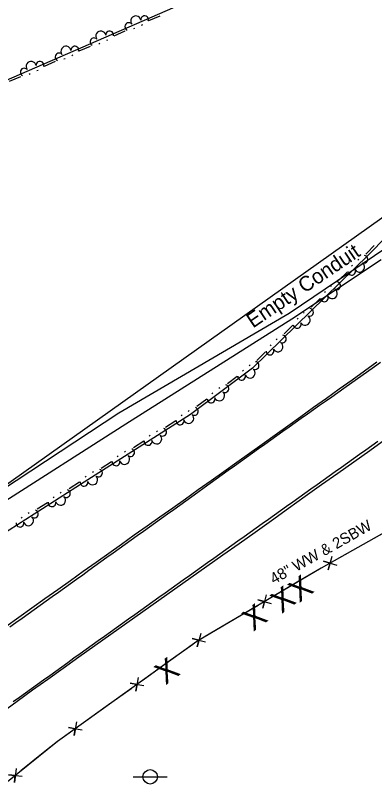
# Model space of a CAD drawing. Extents: x 1577032 to 1581865, y 611492 to 615011.
# Drawn here: x 1578479.3 to 1578599.3, y 612360.6 to 612619.6 of the extents above; entities that cross this region are included whole.
import ezdxf

# ---------------------------------------------------------------- set-up
doc = ezdxf.new("R2010")
doc.units = 0
for name, color, linetype in [('Exist Other Culture Fence Line Text', 7, 'Continuous'), ('Exist Right of Way Line', 7, 'Continuous'), ('Exist Roads EOP', 7, 'Continuous'), ('Exist Roads EOT', 7, 'Continuous'), ('Exist Utilities Telephone Pole CELL', 7, 'Continuous'), ('Exist Utilities Telephone UG FO SUE LOS B', 7, 'Continuous'), ('Exist Utilities Telephone UG FO SUE LOS B Text', 7, 'Continuous'), ('Exist Utilities Water UG Line SUE LOS B', 7, 'Continuous'), ('Exist Vegetation Tree CELL', 7, 'Continuous'), ('Old_Level_11', 7, 'Continuous'), ('Old_Level_8', 7, 'Continuous')]:
    doc.layers.add(name, color=color, linetype=linetype)

msp = doc.modelspace()

# ---------------------------------------------------------------- linework, layer by layer
at = {"layer": 'Exist Right of Way Line'}
msp.add_lwpolyline([(1578124.38, 612213.06), (1579205.66, 612980.92)], dxfattribs=at)
at = {"layer": 'Exist Roads EOP'}
for points in [[(1578600.1, 612503.73), (1578595.98, 612500.79), (1578591.8, 612497.79), (1578587.53, 612494.73), (1578583.23, 612491.64), (1578578.94, 612488.56), (1578574.64, 612485.48), (1578570.35, 612482.41), (1578566.07, 612479.35), (1578561.78, 612476.29), (1578557.5, 612473.23), (1578553.21, 612470.18), (1578548.93, 612467.14), (1578544.65, 612464.1), (1578540.37, 612461.07), (1578536.09, 612458.03), (1578531.81, 612455), (1578527.53, 612451.97), (1578523.26, 612448.93), (1578518.98, 612445.9), (1578514.72, 612442.87), (1578510.45, 612439.84), (1578506.19, 612436.8), (1578501.93, 612433.77), (1578497.66, 612430.73), (1578493.37, 612427.68), (1578489.06, 612424.62), (1578484.72, 612421.53), (1578480.36, 612418.44), (1578475.98, 612415.33)], [(1578474.75, 612386.79), (1578479.86, 612390.5), (1578484.97, 612394.2), (1578490.06, 612397.86), (1578495.21, 612401.54), (1578500.45, 612405.29), (1578505.78, 612409.1), (1578511.12, 612412.9), (1578516.47, 612416.68), (1578521.82, 612420.45), (1578527.17, 612424.25), (1578532.53, 612428.05), (1578537.88, 612431.84), (1578543.25, 612435.61), (1578548.62, 612439.38), (1578553.99, 612443.17), (1578559.39, 612446.99), (1578564.89, 612450.9), (1578570.49, 612454.92), (1578576.1, 612458.93), (1578581.59, 612462.84), (1578586.99, 612466.66), (1578592.37, 612470.47), (1578597.75, 612474.29), (1578603.14, 612478.1)]]:
    msp.add_lwpolyline(points, dxfattribs=at)
at = {"layer": 'Exist Roads EOT'}
for points in [[(1578601.3, 612503.65), (1578599.26, 612502.21), (1578589.07, 612495), (1578587.04, 612493.56), (1578585, 612492.11), (1578582.96, 612490.67), (1578580.92, 612489.23), (1578578.89, 612487.79), (1578576.85, 612486.35), (1578574.81, 612484.9), (1578572.78, 612483.46), (1578570.74, 612482.02), (1578568.7, 612480.58), (1578566.66, 612479.13), (1578564.63, 612477.69), (1578562.59, 612476.25), (1578560.56, 612474.8), (1578558.53, 612473.35), (1578556.5, 612471.89), (1578554.47, 612470.44), (1578552.44, 612468.98), (1578550.41, 612467.53), (1578548.38, 612466.07), (1578546.35, 612464.62), (1578544.33, 612463.16), (1578542.3, 612461.71), (1578540.27, 612460.25), (1578538.24, 612458.8), (1578536.21, 612457.34), (1578534.18, 612455.89), (1578532.15, 612454.43), (1578530.13, 612452.98), (1578528.1, 612451.52), (1578526.07, 612450.07), (1578524.04, 612448.62), (1578522.01, 612447.16), (1578519.98, 612445.71), (1578517.95, 612444.25), (1578515.92, 612442.8), (1578513.89, 612441.34), (1578511.86, 612439.89), (1578509.83, 612438.44), (1578507.81, 612436.98), (1578505.78, 612435.53), (1578503.75, 612434.08), (1578501.72, 612432.62), (1578499.69, 612431.17), (1578497.66, 612429.71), (1578495.63, 612428.26), (1578493.6, 612426.81), (1578491.57, 612425.35), (1578489.54, 612423.9), (1578487.51, 612422.44), (1578485.48, 612420.99), (1578483.45, 612419.54), (1578481.43, 612418.08), (1578479.4, 612416.63), (1578477.37, 612415.17)], [(1578478.51, 612390.36), (1578480.54, 612391.81), (1578482.57, 612393.26), (1578484.6, 612394.72), (1578486.63, 612396.17), (1578488.66, 612397.62), (1578490.69, 612399.07), (1578492.72, 612400.53), (1578494.75, 612401.98), (1578496.78, 612403.43), (1578498.81, 612404.89), (1578500.84, 612406.34), (1578502.87, 612407.79), (1578504.9, 612409.25), (1578506.93, 612410.7), (1578508.96, 612412.15), (1578510.99, 612413.61), (1578513.02, 612415.06), (1578515.05, 612416.51), (1578517.08, 612417.97), (1578519.11, 612419.42), (1578521.14, 612420.88), (1578523.17, 612422.33), (1578525.2, 612423.78), (1578527.23, 612425.24), (1578529.26, 612426.69), (1578531.29, 612428.14), (1578533.32, 612429.59), (1578535.36, 612431.04), (1578537.39, 612432.49), (1578539.42, 612433.94), (1578541.45, 612435.39), (1578543.49, 612436.84), (1578545.52, 612438.28), (1578547.55, 612439.73), (1578549.59, 612441.18), (1578551.62, 612442.63), (1578553.65, 612444.08), (1578555.69, 612445.53), (1578557.72, 612446.98), (1578559.75, 612448.43), (1578561.78, 612449.88), (1578563.82, 612451.32), (1578565.85, 612452.77), (1578567.88, 612454.22), (1578569.92, 612455.67), (1578571.95, 612457.12), (1578573.98, 612458.57), (1578576.02, 612460.01), (1578578.05, 612461.46), (1578580.09, 612462.91), (1578582.12, 612464.35), (1578584.16, 612465.8), (1578586.19, 612467.25), (1578588.23, 612468.69), (1578590.26, 612470.14), (1578592.29, 612471.59), (1578594.33, 612473.03), (1578596.36, 612474.48), (1578598.4, 612475.93), (1578600.43, 612477.37)]]:
    msp.add_lwpolyline(points, dxfattribs=at)
at = {"layer": 'Exist Utilities Telephone Pole CELL'}
for p, q in [((1578518.62, 612365.18), (1578529.95, 612365.18)), ((1578524.29, 612365.18), (1578524.29, 612365.18))]:
    msp.add_line(p, q, dxfattribs=at)
msp.add_circle((1578524.29, 612365.18), 2.41, dxfattribs=at)
at = {"layer": 'Exist Utilities Telephone UG FO SUE LOS B'}
msp.add_lwpolyline([(1578195.73, 612250.34), (1578241.59, 612286.54), (1578291.86, 612328.33), (1578346.38, 612374.92), (1578396.97, 612410.49), (1578454.86, 612448.05), (1578513.8, 612486.88), (1578570.79, 612520.18), (1578660.13, 612580.57), (1578739.65, 612636.41), (1578799.35, 612673.77), (1578835.75, 612699.17), (1578865.6, 612719.98), (1578923.89, 612761.36), (1578953.65, 612786.53), (1578992.35, 612823.36), (1579016.04, 612847.4), (1579030.15, 612863.93), (1579038.32, 612877.78)], dxfattribs=at)
at = {"layer": 'Exist Utilities Water UG Line SUE LOS B'}
for p, q in [((1578571.64, 612518.27), (1578601.51, 612538.1)), ((1578516.14, 612483.13), (1578571.64, 612518.27)), ((1578456.08, 612444.84), (1578516.14, 612483.13))]:
    msp.add_line(p, q, dxfattribs=at)
at = {"layer": 'Old_Level_11'}
for points in [[(1578219.14, 612501.33), (1578402.75, 612566.18), (1578724.72, 612706.14), (1578817.97, 612709.56)], [(1578817.97, 612709.56), (1578809.14, 612701.87), (1578766.25, 612667.71), (1578729.93, 612641.39), (1578711, 612629.29), (1578666.02, 612599.72), (1578626.26, 612569.19), (1578597.37, 612539.75), (1578558.5, 612501.79), (1578537.75, 612486.32), (1578502.24, 612463.66), (1578465.91, 612440.49), (1578423.86, 612413.78), (1578371.1, 612378.99), (1578339.9, 612361.7)], [(1578523.88, 612617.94), (1578527.64, 612619.58)], [(1578521.4, 612616.42), (1578521.78, 612616.59)], [(1578512.22, 612612.88), (1578515.98, 612614.51)], [(1578518.77, 612615.28), (1578519.15, 612615.44)], [(1578509.75, 612611.35), (1578510.12, 612611.52)], [(1578500.56, 612607.81), (1578504.32, 612609.44)], [(1578507.11, 612610.21), (1578507.49, 612610.37)], [(1578498.09, 612606.29), (1578498.46, 612606.45)], [(1578488.9, 612602.74), (1578492.66, 612604.37)], [(1578495.45, 612605.14), (1578495.83, 612605.3)], [(1578486.43, 612601.22), (1578486.81, 612601.38)], [(1578477.24, 612597.67), (1578481, 612599.3)], [(1578483.79, 612600.07), (1578484.17, 612600.24)], [(1578599.22, 612542.8), (1578596.79, 612540.33), (1578596.35, 612539.9)], [(1578591.96, 612536.18), (1578591.66, 612535.89)], [(1578594.01, 612538.19), (1578593.72, 612537.9)], [(1578590.19, 612533.88), (1578587.25, 612531.01)], [(1578584.91, 612529.3), (1578584.62, 612529.02)], [(1578582.86, 612527.3), (1578582.57, 612527.01)], [(1578581.09, 612525), (1578578.16, 612522.13)], [(1578573.76, 612518.41), (1578573.47, 612518.13)], [(1578575.82, 612520.42), (1578575.52, 612520.13)], [(1578572, 612516.12), (1578569.06, 612513.25)], [(1578566.72, 612511.54), (1578566.43, 612511.25)], [(1578564.67, 612509.53), (1578564.37, 612509.25)], [(1578562.9, 612507.23), (1578559.97, 612504.37)], [(1578557.75, 612502.76), (1578557.42, 612502.52)], [(1578555.45, 612501.05), (1578555.12, 612500.8)], [(1578553.39, 612499), (1578550.1, 612496.55)], [(1578547.56, 612495.17), (1578547.23, 612494.92)], [(1578545.25, 612493.45), (1578544.93, 612493.2)], [(1578543.2, 612491.41), (1578539.91, 612488.95)], [(1578537.36, 612487.57), (1578537.03, 612487.32)], [(1578535.04, 612486.05), (1578534.69, 612485.83)], [(1578532.84, 612484.16), (1578529.38, 612481.95)], [(1578524.32, 612479.21), (1578523.97, 612478.99)], [(1578526.74, 612480.75), (1578526.39, 612480.53)], [(1578522.12, 612477.32), (1578518.66, 612475.11)], [(1578516.02, 612473.91), (1578515.67, 612473.69)], [(1578513.6, 612472.37), (1578513.26, 612472.15)], [(1578511.4, 612470.48), (1578507.94, 612468.27)], [(1578505.3, 612467.07), (1578504.96, 612466.85)], [(1578500.68, 612463.64), (1578497.23, 612461.44)], [(1578502.88, 612465.53), (1578502.54, 612465.31)], [(1578492.17, 612458.69), (1578491.82, 612458.47)], [(1578494.58, 612460.24), (1578494.24, 612460.02)], [(1578489.97, 612456.8), (1578486.51, 612454.6)], [(1578483.87, 612453.4), (1578483.52, 612453.18)], [(1578481.45, 612451.85), (1578481.1, 612451.63)]]:
    msp.add_lwpolyline(points, dxfattribs=at)
for centre, radius, start, end in [((1578519.46, 612617.81), 1.69, 9.4589, 217.5314), ((1578522.42, 612618.2), 1.3, 344.2636, 185.0602), ((1578517.15, 612615.92), 1.3, 41.9301, 242.7266), ((1578507.8, 612612.74), 1.69, 9.4589, 217.5314), ((1578510.76, 612613.14), 1.3, 344.2636, 185.0602), ((1578505.5, 612610.85), 1.3, 41.9301, 242.7266), ((1578496.14, 612607.68), 1.69, 9.4589, 217.5314), ((1578499.1, 612608.07), 1.3, 344.2636, 185.0602), ((1578493.84, 612605.78), 1.3, 41.9301, 242.7266), ((1578484.48, 612602.61), 1.69, 9.4589, 217.5314), ((1578487.44, 612603), 1.3, 344.2636, 185.0602), ((1578482.18, 612600.71), 1.3, 41.9301, 242.7266), ((1578595.75, 612538.16), 1.3, 242.7566, 83.5532), ((1578594.27, 612535.57), 1.69, 210.2854, 58.3579), ((1578591.64, 612534.15), 1.3, 185.0902, 25.8867), ((1578586.65, 612529.28), 1.3, 242.7566, 83.5532), ((1578582.54, 612525.27), 1.3, 185.0902, 25.8867), ((1578585.17, 612526.69), 1.69, 210.2854, 58.3579), ((1578577.56, 612520.4), 1.3, 242.7566, 83.5532), ((1578576.08, 612517.81), 1.69, 210.2854, 58.3579), ((1578573.45, 612516.39), 1.3, 185.0902, 25.8867), ((1578568.46, 612511.52), 1.3, 242.7566, 83.5532), ((1578566.98, 612508.92), 1.69, 210.2854, 58.3579), ((1578564.35, 612507.51), 1.3, 185.0902, 25.8867), ((1578559.37, 612502.63), 1.3, 242.7566, 83.5532), ((1578557.66, 612500.14), 1.69, 202.6666, 50.7391), ((1578554.87, 612499.08), 1.3, 177.4713, 18.2679), ((1578549.28, 612494.91), 1.3, 235.1378, 75.9344), ((1578547.47, 612492.54), 1.69, 202.6666, 50.7391), ((1578544.67, 612491.48), 1.3, 177.4713, 18.2679), ((1578539.08, 612487.32), 1.3, 235.1378, 75.9344), ((1578534.31, 612484.13), 1.3, 173.3135, 14.1101), ((1578537.17, 612484.98), 1.69, 198.5088, 46.5813), ((1578528.44, 612480.38), 1.3, 230.98, 71.7765), ((1578526.46, 612478.14), 1.69, 198.5088, 46.5813), ((1578523.6, 612477.29), 1.3, 173.3135, 14.1101), ((1578517.72, 612473.54), 1.3, 230.98, 71.7765), ((1578515.74, 612471.3), 1.69, 198.5088, 46.5813), ((1578512.88, 612470.45), 1.3, 173.3135, 14.1101), ((1578507, 612466.7), 1.3, 230.98, 71.7765), ((1578502.16, 612463.61), 1.3, 173.3053, 14.1018), ((1578505.02, 612464.46), 1.69, 198.5088, 46.5813), ((1578496.29, 612459.86), 1.3, 230.9717, 71.7683), ((1578494.31, 612457.63), 1.69, 198.5005, 46.573), ((1578491.44, 612456.77), 1.3, 173.3053, 14.1018), ((1578485.57, 612453.02), 1.3, 230.9717, 71.7683), ((1578483.59, 612450.79), 1.69, 198.5005, 46.573), ((1578480.73, 612449.94), 1.3, 173.3053, 14.1018)]:
    msp.add_arc(centre, radius, start, end, dxfattribs=at)
at = {"layer": 'Old_Level_8'}
for points in [[(1578881.9, 612391.29), (1578838.85, 612603.7), (1578768.9, 612557.39), (1578685.72, 612501.63), (1578621.8, 612457.59), (1578581.41, 612434.88), (1578539.94, 612410.43), (1578493.3, 612376.95), (1578460.29, 612350.49), (1578407.94, 612311.07)], [(1578604.45, 612447.84), (1578595.52, 612442.82)], [(1578595.52, 612442.82), (1578586.58, 612437.79)], [(1578585.06, 612438.82), (1578583.81, 612434.35), (1578584.43, 612436.59), (1578582.2, 612437.21), (1578586.67, 612435.96)], [(1578582.29, 612435.38), (1578581.41, 612434.88), (1578573.45, 612430.19)], [(1578573.45, 612430.19), (1578564.62, 612424.98)], [(1578563.08, 612425.98), (1578561.92, 612421.49), (1578562.5, 612423.73), (1578560.25, 612424.31), (1578564.74, 612423.15)], [(1578560.38, 612422.48), (1578551.55, 612417.27)], [(1578551.55, 612417.27), (1578542.72, 612412.07)], [(1578541.18, 612413.06), (1578540.02, 612408.57), (1578540.6, 612410.82), (1578538.35, 612411.4), (1578542.84, 612410.24)], [(1578538.56, 612409.44), (1578530.23, 612403.46)], [(1578530.23, 612403.46), (1578521.9, 612397.48)], [(1578520.28, 612398.34), (1578519.53, 612393.76), (1578519.9, 612396.05), (1578517.61, 612396.42), (1578522.19, 612395.67)], [(1578517.9, 612394.61), (1578509.58, 612388.63)], [(1578509.58, 612388.63), (1578501.25, 612382.65)], [(1578499.62, 612383.51), (1578498.87, 612378.93), (1578499.25, 612381.22), (1578496.96, 612381.6), (1578501.54, 612380.84)], [(1578497.25, 612379.78), (1578493.3, 612376.95), (1578489.09, 612373.58)], [(1578489.09, 612373.58), (1578481.09, 612367.16)], [(1578479.43, 612367.93), (1578478.92, 612363.32), (1578479.17, 612365.63), (1578476.87, 612365.88), (1578481.48, 612365.37)]]:
    msp.add_lwpolyline(points, dxfattribs=at)

# ---------------------------------------------------------------- texts
at = {"layer": 'Exist Other Culture Fence Line Text'}
msp.add_text('48" WW & 2SBW', height=3.6909, rotation=29.3458, dxfattribs=at).set_placement((1578565.65, 612429.43))
at = {"layer": 'Exist Utilities Telephone UG FO SUE LOS B Text'}
msp.add_text('Empty Conduit', height=5, rotation=34.0572, dxfattribs=at).set_placement((1578558.65, 612514.99))
at = {"layer": 'Exist Vegetation Tree CELL'}
for p in [(1578574.11, 612423.21), (1578568.18, 612419.54), (1578558.72, 612413.59), (1578529.39, 612395.69)]:
    msp.add_text('X', height=7.38, rotation=36.4985, dxfattribs=at).set_placement(p)

doc.saveas('drawing.dxf')
